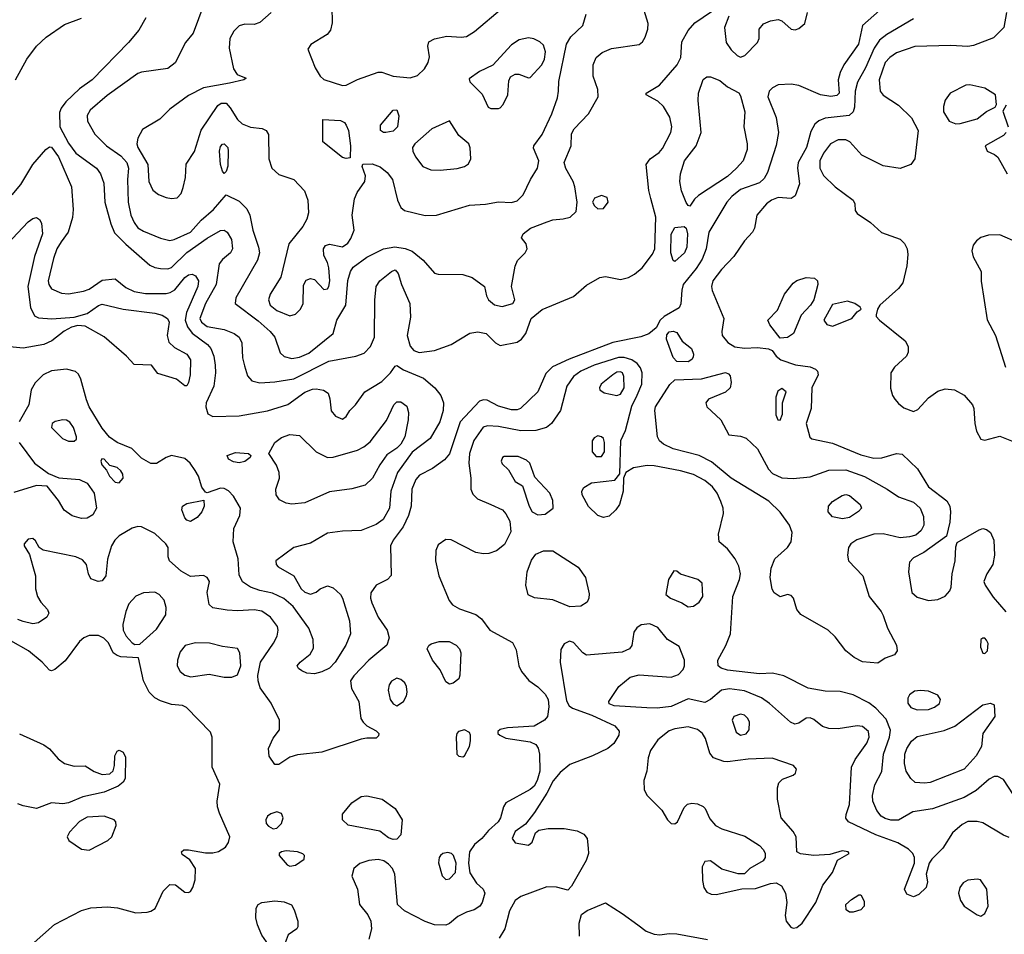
# Model space of a CAD drawing. Extents: x 1173029 to 1307123, y 522559 to 678521.
# Tile 364 of 623: x 1292916 to 1298159, y 550425 to 555296. Entities that reach past the tile are written whole.
import ezdxf

# ---------------------------------------------------------------- set-up
doc = ezdxf.new("R2010")
doc.units = 0

msp = doc.modelspace()

# ---------------------------------------------------------------- linework, layer by layer
at = {"layer": '0CON10XD'}
for points in [[(1293918.8, 555441.2), (1293840, 555225), (1293798, 555175), (1293743.4, 555066.6), (1293705, 555035.8), (1293565, 555016.7), (1293545, 555008.9), (1293381.7, 554891.7), (1293290.5, 554815), (1293275.5, 554785), (1293276.7, 554755), (1293315, 554685.6), (1293377.8, 554625), (1293455, 554571.3), (1293486, 554535), (1293494.7, 554505), (1293490, 554445), (1293493.3, 554325), (1293508.1, 554255), (1293525.2, 554215.2), (1293545, 554187.8), (1293575, 554169.1), (1293665, 554133.3), (1293715, 554120.4), (1293738, 554125), (1293825.4, 554165), (1293882.1, 554227.9), (1293947.3, 554285), (1294015, 554363.3), (1294085, 554329.2), (1294125, 554288), (1294140.9, 554255), (1294156.7, 554175), (1294187.1, 554085), (1294192.2, 554055), (1294182.3, 554015), (1294066.9, 553815), (1294062.9, 553785), (1294185, 553692.5), (1294250.4, 553635), (1294274.6, 553605), (1294302.1, 553522.1), (1294325, 553502.1), (1294365, 553491.8), (1294405, 553498.2), (1294455, 553519.6), (1294584.4, 553625), (1294604.4, 553695), (1294652.1, 553775), (1294662.4, 553907.6), (1294677.3, 553955), (1294692.4, 553977.6), (1294765, 554031.8), (1294853.6, 554076.4), (1294914.3, 554085.7), (1294967.8, 554077.8), (1295005, 554062.5), (1295065.2, 554015.2), (1295125, 553946), (1295145, 553940), (1295275, 553939.4), (1295325, 553922.9), (1295391.2, 553875), (1295402, 553825), (1295412.5, 553805), (1295445, 553776.7), (1295485, 553768.2), (1295541.2, 553785), (1295552.5, 553805), (1295535.6, 553875), (1295555, 553983.8), (1295567.3, 554012.7), (1295608, 554055), (1295618, 554075), (1295612.7, 554102.7), (1295588.8, 554135), (1295596.2, 554155), (1295636.2, 554185), (1295725, 554220), (1295755, 554230.6), (1295810, 554235), (1295847.5, 554245), (1295880, 554275), (1295883.8, 554325), (1295872.2, 554405), (1295862.5, 554435), (1295823.7, 554503.7), (1295816.2, 554535), (1295852.2, 554625), (1295855, 554687.5), (1295868.6, 554715), (1295944.7, 554795.3), (1295995.6, 554885), (1295994.4, 554925), (1295969.5, 554995), (1295970, 555055), (1295985.6, 555095), (1296018.3, 555121.7), (1296067.4, 555142.6), (1296215, 555163.5), (1296232.8, 555177.2), (1296247.4, 555202.6), (1296260.5, 555245), (1296262.7, 555275), (1296241.9, 555345)], [(1294577.8, 555365), (1294580.3, 555279.7), (1294570.3, 555239.7), (1294553, 555217), (1294466.1, 555163.9), (1294450.7, 555139.3), (1294489.1, 555039.1), (1294515.8, 554995), (1294535, 554978.1), (1294635, 554946), (1294655, 554948), (1294715, 554977.5), (1294825, 555015.8), (1294845, 555015.7), (1294904.7, 554994.7), (1294995, 554986.2), (1295035, 554999.5), (1295072.2, 555035), (1295091.4, 555068.6), (1295097.6, 555097.6), (1295090, 555155), (1295095, 555178.8), (1295125.6, 555194.4), (1295191.2, 555208.8), (1295267.4, 555202.6), (1295295, 555206.7), (1295337, 555233), (1295485, 555358)], [(1292893.6, 554976.4), (1292954.5, 555085), (1293005, 555155.7), (1293057.1, 555202.9), (1293155, 555270.6), (1293245, 555304.4)], [(1293588.1, 555305), (1293549.5, 555240.5), (1293494.7, 555175.3), (1293301.5, 554975), (1293235, 554927.1), (1293160.7, 554859.3), (1293135.9, 554825), (1293128.5, 554801.5), (1293130, 554725), (1293175, 554638.5), (1293215, 554585.4), (1293324.4, 554505), (1293345.4, 554475), (1293363.8, 554425), (1293369.6, 554325), (1293401.9, 554208.1), (1293420.4, 554160.4), (1293480.3, 554100.3), (1293609.6, 553989.6), (1293635, 553976.2), (1293665, 553971.5), (1293705, 553970), (1293725, 553976.7), (1293805, 554056.7), (1293915, 554132.9), (1293985, 554172.9), (1294005, 554175.4), (1294021.5, 554165), (1294043.6, 554125), (1294048.9, 554075), (1294038.1, 554055), (1293995, 554019.6), (1293978.1, 553995), (1293961.9, 553885), (1293904.4, 553785), (1293875.2, 553705), (1293884.6, 553684.6), (1293915, 553661.9), (1294005.3, 553645.3), (1294058, 553625), (1294085, 553605.7), (1294098.5, 553575), (1294102.2, 553495), (1294112.7, 553452.7), (1294129.4, 553399.4), (1294152.5, 553372.5), (1294195, 553362.5), (1294275, 553366.8), (1294375, 553383.7), (1294561.7, 553478.3), (1294706.7, 553505), (1294749.5, 553520.5), (1294784.6, 553555.4), (1294804.6, 553605.4), (1294806.9, 553803.1), (1294814.5, 553875), (1294834.3, 553905), (1294895, 553955.8), (1294915, 553964), (1294931.9, 553945), (1294948.4, 553885), (1294994.2, 553785), (1294997.3, 553712.7), (1294978.7, 553615), (1294995, 553557.8), (1295015, 553533.8), (1295043, 553523), (1295125, 553534.6), (1295213.9, 553566.1), (1295313.8, 553626.2), (1295355, 553634.5), (1295400, 553625), (1295449.2, 553575), (1295475, 553560.6), (1295565, 553578.2), (1295588.9, 553595), (1295610.5, 553625), (1295639.1, 553705), (1295697.6, 553752.4), (1295865, 553822.5), (1295935, 553881.5), (1296005, 553923.8), (1296035, 553929.2), (1296115, 553911.9), (1296157.3, 553922.7), (1296189.5, 553940.5), (1296230.5, 553975), (1296285, 554047.1), (1296298, 554075), (1296303.8, 554245), (1296276.8, 554343.2), (1296265.8, 554385.8), (1296252.7, 554525), (1296272.5, 554555), (1296320.8, 554589.2), (1296339.3, 554610.7), (1296384.1, 554695), (1296389.1, 554725), (1296377.3, 554777.3), (1296344.4, 554834.4), (1296315, 554861.8), (1296252, 554895), (1296251.2, 554905), (1296323.3, 554946.7), (1296417.9, 555055), (1296436.9, 555095), (1296442.3, 555177.7), (1296475, 555238.6), (1296510.6, 555279.4), (1296599.7, 555340.3)], [(1294255.7, 555335), (1294195, 555280.5), (1294165, 555270), (1294115, 555271.9), (1294085, 555262.9), (1294055.9, 555234.1), (1294035.3, 555195), (1294030.5, 555145), (1294053.5, 555033.5), (1294074.2, 555004.2), (1294122.5, 554985), (1294110, 554975), (1294032.7, 554957.3), (1293895, 554933.5), (1293815, 554893.1), (1293715, 554820), (1293662.9, 554767.1), (1293569.5, 554710.5), (1293545.3, 554664.7), (1293540.3, 554635), (1293545, 554614.5), (1293598.9, 554525), (1293604, 554435), (1293625, 554388.1), (1293655, 554365.6), (1293695, 554349.4), (1293725, 554342.9), (1293755, 554348), (1293775, 554370), (1293786.8, 554403.2), (1293798.1, 554455), (1293802.6, 554527.4), (1293846.2, 554593.8), (1293882.6, 554707.4), (1293971.2, 554838.8), (1293988.3, 554851.7), (1294015, 554850.6), (1294037.2, 554827.2), (1294075, 554764.3), (1294100.5, 554740.5), (1294145, 554723.5), (1294206.3, 554716.3), (1294228.8, 554705), (1294241.2, 554685), (1294242.5, 554555), (1294258, 554505), (1294295, 554472), (1294375, 554445.8), (1294432.5, 554385), (1294450, 554335), (1294453, 554267), (1294445, 554233.3), (1294423.1, 554195), (1294348.3, 554101.7), (1294305.6, 553925), (1294249.6, 553835), (1294240.4, 553805), (1294250, 553775), (1294285, 553747.2), (1294355, 553718.5), (1294385, 553727.9), (1294410.8, 553755), (1294425.4, 553785), (1294427.4, 553882.6), (1294441.8, 553908.2), (1294465, 553916.9), (1294485, 553913.1), (1294535, 553858.6), (1294555, 553862.9), (1294561.8, 553875), (1294568.1, 553905), (1294562.3, 553975), (1294555, 554003.8), (1294535, 554040), (1294534, 554076), (1294545, 554093.1), (1294565, 554100.5), (1294635, 554085.5), (1294663.7, 554106.3), (1294680.1, 554129.9), (1294696.8, 554175), (1294687.1, 554255), (1294698.1, 554341.9), (1294713.1, 554375), (1294753.6, 554435)], [(1297494.3, 555345), (1297404.2, 555265), (1297382.3, 555165), (1297305.3, 555054.7), (1297285.3, 555015), (1297275.4, 554975), (1297280.6, 554905), (1297266.9, 554893.1), (1297235, 554887.3), (1297181.2, 554895), (1297065, 554945.4), (1297025, 554953.2), (1296955, 554949.3), (1296925, 554933.8), (1296906.9, 554915), (1296899.6, 554885), (1296944.6, 554775), (1296957.3, 554695), (1296944.7, 554625.3), (1296898.3, 554481.7), (1296879.9, 554450.1), (1296855, 554427.1), (1296755, 554391.8), (1296707.7, 554355), (1296682.3, 554325), (1296585, 554163.8), (1296572.2, 554075), (1296550.1, 554019.9), (1296519.2, 553970.8), (1296449.3, 553885), (1296441.3, 553855), (1296437.5, 553782.5), (1296428.5, 553761.5), (1296347.1, 553715), (1296327.1, 553695), (1296305.6, 553654.4), (1296266.7, 553623.3), (1296223.1, 553606.9), (1296075, 553577.8), (1295842.1, 553487.9), (1295752.8, 553447.2), (1295717.6, 553412.4), (1295675, 553313.6), (1295582.9, 553225), (1295565, 553218.2), (1295535, 553218.8), (1295465, 553237.6), (1295405, 553270.3), (1295385, 553272.2), (1295365, 553265.3), (1295261.7, 553155), (1295205.2, 552984.8), (1295178.3, 552951.7), (1295113.5, 552906.5), (1295045, 552870), (1295025, 552847.5), (1295004.7, 552795), (1295000.3, 552705), (1294986.6, 552655), (1294957.3, 552595), (1294903.9, 552525), (1294889.6, 552495), (1294894.2, 552335.8), (1294874.4, 552315.6), (1294815, 552284.4), (1294786, 552244), (1294783.9, 552215), (1294791.2, 552191.2), (1294825.4, 552115), (1294872.9, 552045), (1294882.5, 552005), (1294871.2, 551965), (1294775.5, 551885), (1294695, 551802.7), (1294677.1, 551775), (1294682.7, 551735), (1294721.8, 551665), (1294733.3, 551575), (1294744.6, 551554.6), (1294765, 551535.7), (1294815, 551508.1), (1294827.5, 551495), (1294826.9, 551483.1), (1294815, 551470), (1294765, 551470.6), (1294735, 551464.5), (1294525, 551395.7), (1294395, 551381.4), (1294355, 551368.1), (1294295, 551329.4), (1294275, 551330), (1294244.7, 551374.7), (1294241.2, 551415), (1294265, 551470), (1294300, 551515), (1294300, 551565), (1294255.4, 551655.4), (1294197.1, 551737.1), (1294185.3, 551775), (1294184.2, 551804.2), (1294197.5, 551875), (1294266.7, 551975), (1294286.1, 552013.9), (1294292.7, 552045), (1294288.8, 552065), (1294251.9, 552115), (1294205, 552145.8), (1294165, 552152.9), (1294075, 552147.9), (1294021.3, 552151.3)], [(1294753.6, 554435), (1294757.1, 554465), (1294740, 554515), (1294743.8, 554526.2), (1294792.5, 554527.5), (1294835, 554513.1), (1294871.9, 554481.9), (1294901.1, 554445), (1294928.1, 554335), (1294946.2, 554295), (1294965, 554280), (1295075, 554252.5), (1295135, 554254.5), (1295312, 554308), (1295396.8, 554313.2), (1295465, 554325.6), (1295535, 554322.7), (1295565, 554330.9), (1295596.2, 554363.8), (1295635.5, 554445), (1295672.9, 554505), (1295680.4, 554545), (1295652, 554612), (1295653.1, 554625), (1295698.5, 554685), (1295750, 554795), (1295779.8, 554880.2), (1295785.8, 554915.8), (1295787.5, 554967.5), (1295827.8, 555165), (1295850, 555205), (1295914.4, 555265), (1295932, 555325)], [(1296693.1, 555315), (1296669.4, 555255), (1296678.5, 555175), (1296705.6, 555135), (1296737.1, 555105), (1296755, 555096.4), (1296777.5, 555105), (1296845.6, 555175), (1296853.1, 555195), (1296854.4, 555245), (1296876.6, 555273.4), (1296915, 555290.7), (1296955, 555296.1), (1296975, 555289.1), (1297025, 555246.2), (1297045, 555242.8), (1297065, 555249.6), (1297096.9, 555275), (1297110.6, 555335)], [(1298170.8, 555335), (1298156.1, 555253.9), (1298101.2, 555198.8), (1297995, 555158.5), (1297965, 555152.5), (1297875, 555159.3), (1297683.6, 555153.6), (1297585, 555118.9), (1297548.9, 555095), (1297525, 555068.1), (1297493.8, 554975), (1297498, 554915), (1297515, 554894), (1297595, 554840), (1297665, 554772.5), (1297700, 554705), (1297682.5, 554555), (1297661.2, 554525), (1297605, 554503.8), (1297515, 554517.1), (1297400, 554575), (1297336.2, 554645), (1297315, 554656.9), (1297275, 554656.1), (1297234.6, 554635), (1297195.8, 554585), (1297177.6, 554545), (1297177.6, 554505), (1297196.1, 554466.1), (1297257.9, 554405), (1297354, 554335), (1297363.8, 554315), (1297365, 554280), (1297375, 554263.3), (1297446.1, 554216.1), (1297505, 554162.5), (1297605, 554126.4), (1297627.1, 554105), (1297641.8, 554075), (1297645.4, 554045), (1297640, 553985), (1297618.2, 553895), (1297595.5, 553865), (1297495.8, 553775), (1297483.3, 553755), (1297476.2, 553725), (1297476.2, 553715), (1297494.2, 553695), (1297630.8, 553585), (1297648.1, 553555), (1297647.8, 553525), (1297638.5, 553505), (1297573.8, 553445), (1297554.6, 553415), (1297553.9, 553333.9), (1297563.5, 553295), (1297575.6, 553275), (1297595, 553251.4), (1297625, 553228.9), (1297675, 553209.6), (1297699.4, 553220.6), (1297755, 553282.5), (1297805, 553316.9), (1297845, 553330), (1297895, 553325.5), (1297945, 553295.7), (1297989.2, 553245), (1297997.1, 553225), (1298002.2, 553145), (1298011.9, 553105), (1298035, 553062.5), (1298055, 553057.5), (1298135, 553077.5), (1298215, 553046.7)], [(1297675, 555300), (1297533.8, 555216.2), (1297495, 555186.7), (1297466, 555144), (1297420, 555040), (1297377.2, 554962.8), (1297365.4, 554914.6), (1297360.7, 554829.3), (1297353.8, 554805), (1297333.7, 554786.3), (1297205, 554771.8), (1297172.4, 554757.6), (1297150.8, 554739.2), (1297129.5, 554700.5), (1297106.1, 554615), (1297061.3, 554535), (1297058.4, 554505), (1297068, 554422), (1297045, 554358), (1297025, 554343.8), (1296955, 554349.2), (1296919.2, 554335), (1296892.2, 554315), (1296840.8, 554255), (1296828.8, 554185), (1296818, 554165), (1296775, 554117.5), (1296719.3, 554035), (1296653.5, 553966.5), (1296606.9, 553905), (1296600, 553875), (1296603, 553853), (1296665.6, 553705), (1296654.5, 553635), (1296656.7, 553615), (1296686.1, 553576.1), (1296724.7, 553554.7), (1296775, 553547.5), (1296845, 553549.5), (1296903.8, 553543.8), (1296923.9, 553533.9), (1296943.8, 553505), (1296970, 553485), (1297047.2, 553457.2), (1297125, 553446.5), (1297153.1, 553435), (1297164.6, 553424.6), (1297167.3, 553405), (1297134.2, 553335), (1297130.8, 553225), (1297104, 553145), (1297123.6, 553073.6), (1297135, 553063.3), (1297245, 553041.2), (1297395, 552978.2), (1297465, 552961.5), (1297507.9, 552962.1), (1297585, 552985.5), (1297615, 552982.2), (1297696.9, 552905), (1297755, 552808.9), (1297854.1, 552734.1), (1297868.8, 552705), (1297872.1, 552675), (1297869.8, 552620.2), (1297851.2, 552545), (1297731.5, 552458.5), (1297675, 552430.8), (1297655, 552407.5), (1297648.5, 552355), (1297666.4, 552246.4), (1297695, 552220.6), (1297755, 552203.3), (1297805, 552208.6), (1297845, 552226.7), (1297870, 552255), (1297875.9, 552274.1), (1297881.4, 552345), (1297897.5, 552415), (1297900.5, 552489.5), (1297907.7, 552512.3), (1298025, 552579.4), (1298045, 552585.6), (1298065, 552581.4), (1298086, 552565), (1298104.2, 552525), (1298106.9, 552445), (1298098.6, 552395), (1298066, 552345), (1298051.2, 552305), (1298056.7, 552285), (1298100.9, 552220.9), (1298166.7, 552143.3)], [(1295425, 554822.5), (1295465, 554823.8), (1295475, 554826.7), (1295491.2, 554845), (1295516, 554895), (1295520.5, 554969.5), (1295528.8, 554991.2), (1295554.3, 555005.7), (1295574.2, 555005.8), (1295625, 554986.2), (1295635, 554988.8), (1295696.9, 555055), (1295711.2, 555085), (1295715.5, 555125.5), (1295705, 555160), (1295685, 555178.8), (1295654.1, 555194.1), (1295625, 555200), (1295575, 555188), (1295535, 555161.2), (1295435, 555053.3), (1295365, 555019.2), (1295309.3, 554980.7), (1295312.5, 554965), (1295378.8, 554898.8), (1295410.7, 554830.7), (1295425, 554822.5)], [(1296485, 554303.3), (1296475, 554306.7), (1296465, 554323.3), (1296440, 554385), (1296431.5, 554435), (1296434.6, 554475), (1296456.8, 554545), (1296517.8, 554625), (1296545.5, 554695), (1296529.5, 554865), (1296531.5, 554905), (1296555, 554978), (1296575, 554991.4), (1296595, 554991.4), (1296645, 554972.5), (1296685, 554938), (1296745, 554906), (1296755, 554891.2), (1296777.3, 554805), (1296772.5, 554725), (1296790.4, 554635), (1296790.4, 554605), (1296768.5, 554545), (1296733.1, 554505), (1296685, 554460.3), (1296530.7, 554359.3), (1296509.8, 554340.2), (1296485, 554303.3)], [(1297900.8, 554740.8), (1297925, 554744), (1298015, 554768.8), (1298065, 554806.7), (1298110, 554830), (1298117.5, 554845), (1298113.3, 554895), (1298055, 554932), (1297975, 554948.6), (1297955, 554947.1), (1297871.2, 554905), (1297845, 554867.5), (1297835.6, 554834.4), (1297835.7, 554805), (1297865, 554756), (1297900.8, 554740.8)], [(1298168.8, 554841.2), (1298150.7, 554809.3), (1298180, 554725)], [(1294865, 554694.4), (1294852.5, 554695), (1294838, 554705), (1294837.5, 554735), (1294905, 554813.8), (1294925, 554816.2), (1294934.3, 554784.3), (1294928.1, 554725), (1294905, 554702.9), (1294865, 554694.4)], [(1294655, 554556), (1294635, 554561.9), (1294530, 554645), (1294530, 554765), (1294625, 554759.4), (1294645, 554748.1), (1294654.5, 554735), (1294666.4, 554705), (1294678.2, 554625), (1294675, 554560), (1294655, 554556)], [(1295155, 554494.6), (1295246, 554504), (1295285, 554514.5), (1295305, 554529.2), (1295317.8, 554555), (1295315.6, 554614.4), (1295307.1, 554635), (1295255, 554680), (1295205, 554756.7), (1295110.6, 554715), (1295020.5, 554635), (1295007.5, 554615), (1295008.9, 554595), (1295023.1, 554565), (1295062.5, 554515), (1295105, 554496.4), (1295155, 554494.6)], [(1298170, 554695), (1298155, 554680), (1298057.5, 554625), (1298067.5, 554595), (1298107.7, 554577.7), (1298125, 554563.3), (1298174.3, 554475)], [(1294005, 554476.7), (1293995, 554490), (1293985.4, 554525), (1293980.6, 554595), (1293985, 554620), (1293995, 554632.5), (1294005, 554634.5), (1294023.8, 554615), (1294026.7, 554595), (1294023.6, 554516.4), (1294015, 554487.5), (1294005, 554476.7)], [(1292876.1, 554363.9), (1292922.1, 554417.9), (1292986.2, 554525), (1293055.4, 554605), (1293075, 554618.7), (1293085, 554616.7), (1293123.2, 554565), (1293192.1, 554405), (1293200.8, 554285), (1293197.7, 554242.3), (1293173.1, 554165), (1293136.9, 554113.1), (1293114, 554075), (1293095, 554024), (1293067.9, 553905), (1293070.9, 553885), (1293085, 553863.1), (1293138.9, 553838.9), (1293175, 553835.3), (1293255, 553849.5), (1293285, 553860.8), (1293355, 553908), (1293425, 553916.2), (1293480.6, 553870.6), (1293525, 553848.4), (1293585, 553838.6), (1293695, 553838.2), (1293717.7, 553842.3), (1293742.6, 553857.4), (1293795, 553923.2), (1293815, 553937.7), (1293835, 553940.9), (1293852, 553932), (1293867.6, 553905), (1293865.3, 553875.3), (1293803.2, 553736.8), (1293797.1, 553695), (1293810.1, 553660.1), (1293835, 553626), (1293915.8, 553565.8), (1293933.7, 553545), (1293949.6, 553505), (1293956.3, 553456.3), (1293958.9, 553415), (1293949.2, 553345), (1293909.2, 553255), (1293906.2, 553235), (1293917, 553197), (1293945, 553182.2), (1294085, 553186.9), (1294235, 553213.2), (1294344.1, 553245.9), (1294435, 553312.4), (1294475, 553329.1), (1294495, 553330.8), (1294533.3, 553323.3), (1294557.7, 553307.7), (1294567.7, 553277.7), (1294575, 553212.5), (1294597.5, 553185), (1294635, 553168.8), (1294655, 553183.3), (1294673.3, 553215), (1294703.3, 553245), (1294753.8, 553315), (1294845, 553368.5), (1294890.5, 553415), (1294915, 553450), (1294925, 553454), (1294960.6, 553430.6), (1295066.6, 553386.6), (1295125.8, 553335), (1295159.2, 553295), (1295172.9, 553255), (1295170.6, 553215), (1295153.5, 553155), (1295101.5, 553065), (1295005, 552992.8), (1294927.4, 552885), (1294892.6, 552785), (1294885.8, 552695), (1294850.8, 552635), (1294815, 552608.2), (1294734.5, 552575.5), (1294635, 552571.8), (1294555, 552561.1), (1294465, 552507.5), (1294375, 552484.4), (1294280, 552415), (1294280.8, 552395), (1294291.7, 552381.7), (1294375, 552334.2), (1294415.5, 552265.5), (1294435, 552248), (1294465, 552237.1), (1294495, 552247.1), (1294516, 552265), (1294555, 552280.6), (1294585, 552270), (1294624.2, 552235), (1294635.5, 552215), (1294672.2, 552095), (1294678.1, 552025), (1294651.9, 551965), (1294596.5, 551875), (1294565, 551841.8), (1294525, 551822.5), (1294485, 551812.2), (1294445.6, 551815.6), (1294417.9, 551827.9), (1294400.3, 551840.3), (1294393.8, 551855), (1294409.2, 551875), (1294463.1, 551916.9), (1294480.3, 551949.7), (1294478.6, 551995), (1294455.6, 552055), (1294371.5, 552171.5), (1294322.8, 552212.8), (1294262.2, 552242.2), (1294195, 552256.2), (1294145, 552273.8), (1294102, 552302), (1294085, 552340), (1294078.9, 552425), (1294053.1, 552515), (1294055.9, 552585.9), (1294087.5, 552655), (1294092.1, 552695), (1294055, 552758.9), (1294027.8, 552787.8), (1294005, 552799.7), (1293985, 552801.6), (1293915, 552776.7), (1293905, 552780), (1293886.5, 552806.5), (1293867.1, 552865), (1293850.4, 552895), (1293823.3, 552935), (1293795, 552958.9), (1293724.6, 552975.4), (1293696, 552965), (1293645, 552932.9), (1293615, 552932.5), (1293565, 552960.8), (1293513.1, 553013.1), (1293435.2, 553045.2), (1293393.6, 553073.6), (1293355, 553120.5), (1293286.2, 553235), (1293270.8, 553270.8), (1293242, 553382), (1293228.2, 553408.2), (1293212.5, 553422.5), (1293164.6, 553434.6), (1293085, 553426.1), (1293040, 553405), (1292997.7, 553362.3), (1292976.5, 553325), (1292963.6, 553245), (1292912.5, 553155)], [(1295995, 554288.8), (1296025, 554291.2), (1296050, 554325), (1296045, 554349.2), (1296015, 554358.9), (1295976.2, 554345), (1295966.2, 554325), (1295976.7, 554305), (1295995, 554288.8)], [(1292848.8, 554101.2), (1292960.9, 554219.1), (1292985, 554236.5), (1293005, 554242.2), (1293021.8, 554231.8), (1293032.6, 554212.6), (1293037.5, 554155), (1292994.8, 554035.2), (1292959.4, 553875), (1292973.3, 553763.3), (1292995, 553719.4), (1293015, 553708.9), (1293086.8, 553703.2), (1293205, 553712.5), (1293275, 553731.5), (1293335, 553773.2), (1293355, 553780.7), (1293466.7, 553755), (1293635, 553732.9), (1293675, 553722), (1293703.3, 553705), (1293711.2, 553685), (1293701.5, 553615), (1293709.1, 553579.1), (1293739.6, 553549.6), (1293805, 553514.3), (1293825.6, 553485), (1293824.3, 553405), (1293815.6, 553364.4), (1293805, 553346.7)], [(1296405, 554008), (1296395, 554013.8), (1296383.9, 554053.9), (1296385, 554154), (1296405, 554188.5), (1296455, 554193.8), (1296465.8, 554185.8), (1296471.4, 554155), (1296469.5, 554085), (1296455.6, 554055), (1296405, 554008)], [(1298233.1, 554106.9), (1298135, 554150), (1298075, 554149.1), (1298035, 554136.9), (1298011, 554119), (1297994, 554096), (1297985.8, 554065), (1297992.9, 554032.9), (1298035.7, 553955), (1298035.9, 553904.1), (1298067.3, 553697.3), (1298111.8, 553615), (1298165.5, 553445.5)], [(1296965, 553600), (1296910.3, 553670.3), (1296900.8, 553695), (1296950.9, 553749.1), (1296988.5, 553835), (1297035, 553893.3), (1297055, 553906.4), (1297105, 553923.1), (1297148.9, 553918.9), (1297164.3, 553905), (1297167.1, 553885), (1297145, 553803.3), (1297127.6, 553775), (1297078.1, 553721.9), (1297036, 553624), (1297005, 553604), (1296965, 553600)], [(1297245, 553664.4), (1297346.7, 553705), (1297375, 553740), (1297396.4, 553753.6), (1297392.5, 553765), (1297363.3, 553785), (1297325, 553796.5), (1297245, 553779.4), (1297198.6, 553695), (1297213.4, 553673.4), (1297245, 553664.4)], [(1293805, 553346.7), (1293795, 553346.7), (1293751.1, 553381.1), (1293652.2, 553412.2), (1293617, 553457), (1293525, 553460), (1293484.2, 553505), (1293365, 553607.5), (1293265, 553663.5), (1293225, 553666.9), (1293192.1, 553657.9), (1293153.1, 553636.9), (1293086, 553585), (1293045, 553566.4), (1292935, 553546.2), (1292863.3, 553553.3)], [(1296475, 553474.3), (1296415.8, 553475.8), (1296395, 553496.2), (1296360.8, 553595), (1296362.5, 553617.5), (1296375, 553633.8), (1296395, 553637.1), (1296415, 553630), (1296444.3, 553584.3), (1296493.1, 553545), (1296504.3, 553515), (1296501.9, 553498.1), (1296494.4, 553485.6), (1296475, 553474.3)], [(1298207.5, 551167.5), (1298155, 551250), (1298125.4, 551265.4), (1298105, 551265.6), (1298078, 551252), (1298009, 551191), (1297945.2, 551154.8), (1297776.7, 551093.3), (1297673.1, 551076.9), (1297595, 551032.9), (1297555, 551033.1), (1297525, 551041.5), (1297503.1, 551055), (1297480.5, 551085), (1297459.6, 551135), (1297457.5, 551165), (1297469.1, 551220.9), (1297507.6, 551292.4), (1297515.8, 551385), (1297548.4, 551475), (1297552.6, 551512.6), (1297530.9, 551570.9), (1297475, 551628.9), (1297438.5, 551658.5), (1297355, 551700.5), (1297285, 551718.5), (1297205, 551720.5), (1297115, 551736.2), (1296985, 551802.5), (1296925.5, 551815.5), (1296855, 551813.1), (1296685, 551832.9), (1296652.2, 551842.2), (1296635.5, 551855), (1296634.6, 551885), (1296676.5, 551963.5), (1296700.4, 552025), (1296714, 552225), (1296749.2, 552315), (1296754.6, 552345), (1296746.4, 552385), (1296725.3, 552425.3), (1296685, 552478.6), (1296641.2, 552515), (1296636.4, 552556.4), (1296663.7, 552666.3), (1296662.3, 552695), (1296650.3, 552729.7), (1296630.3, 552775), (1296605, 552807.8), (1296565, 552841.6), (1296504, 552874), (1296435, 552894.2), (1296295, 552920.4), (1296258, 552922), (1296185, 552909.2), (1296143.3, 552885), (1296131.2, 552855), (1296129.4, 552785), (1296110.6, 552715), (1296091.4, 552685), (1296055, 552651.9), (1296025, 552644.5), (1295995.4, 552655.4), (1295945, 552704.2), (1295911.8, 552765), (1295910, 552785), (1295920, 552805), (1295960.8, 552829.2), (1296085, 552844), (1296111.7, 552878.3), (1296118, 553055), (1296142, 553108), (1296175, 553238.1), (1296203.9, 553296.1), (1296228.2, 553355), (1296231.1, 553415), (1296222.1, 553442.1), (1296205, 553465.5), (1296175.7, 553485), (1296135, 553497.2), (1296105, 553496.7), (1295975, 553455.6), (1295905, 553424.2), (1295865.5, 553395), (1295830.4, 553345), (1295795.6, 553215), (1295748.6, 553145), (1295722, 553125), (1295665, 553107.5), (1295585, 553105.8), (1295465, 553128.8), (1295406.6, 553133.4), (1295383.9, 553126.1), (1295335, 553055.7), (1295311.2, 552985), (1295308, 552935), (1295318.5, 552855), (1295318.8, 552795), (1295329.2, 552769.2), (1295354.4, 552744.4), (1295425, 552714.2), (1295487.1, 552685), (1295505.3, 552665), (1295526.7, 552625), (1295530.5, 552569.5), (1295498.2, 552501.8), (1295455, 552467.5), (1295415, 552453.6), (1295385, 552450.9), (1295345, 552459.1), (1295214.1, 552525.9), (1295185, 552528.1), (1295145, 552500), (1295131.5, 552468.5), (1295129.6, 552415), (1295148.7, 552335), (1295202.6, 552202.6), (1295220.6, 552180.6), (1295258, 552158), (1295345, 552129.2), (1295375.5, 552105.5), (1295419.2, 552045), (1295539.5, 551979.5), (1295560.3, 551940.3), (1295574.3, 551855.7), (1295588.9, 551825), (1295626.5, 551776.5), (1295675, 551743.5), (1295714.1, 551704.1), (1295729.6, 551675), (1295733.6, 551636.4), (1295726.7, 551585), (1295710.8, 551565), (1295655, 551533.5), (1295514.3, 551525.7), (1295474.1, 551515.9), (1295462.5, 551505), (1295462.5, 551495), (1295473.3, 551485), (1295505, 551469.2), (1295635, 551450), (1295665, 551435.8), (1295677.3, 551417.3), (1295684.7, 551384.7), (1295686.1, 551295), (1295671.4, 551245), (1295655.3, 551215), (1295635, 551197.2), (1295504.6, 551125.4), (1295491.4, 551105), (1295475.8, 551045.8), (1295464.4, 551025), (1295412.4, 550977.6), (1295377.1, 550935), (1295337, 550903), (1295311.4, 550865), (1295305.6, 550805), (1295313.4, 550753.4), (1295348.3, 550698.3), (1295384.2, 550665), (1295392.5, 550645), (1295378.1, 550595), (1295365.4, 550574.6), (1295336.2, 550555), (1295295, 550542.9)], [(1296095, 553294.6), (1296115, 553301.2), (1296135.7, 553335), (1296133.4, 553395), (1296126, 553415), (1296115, 553421.3), (1296095, 553418.4), (1296074.4, 553405), (1296013.1, 553355), (1296002.9, 553335), (1296005.7, 553325), (1296028.2, 553308.2), (1296095, 553294.6)], [(1297485, 551870), (1297405, 551875.6), (1297359.4, 551899.4), (1297315, 551934.3), (1297258.8, 552008.8), (1297221.1, 552045), (1297075, 552128.2), (1297054.5, 552155), (1297037.5, 552215), (1297025, 552230), (1297004.2, 552235.8), (1296965, 552222.5), (1296934.1, 552244.1), (1296922.5, 552262.5), (1296911.9, 552325), (1296918.5, 552375), (1296937.5, 552425), (1297004.4, 552485), (1297023.5, 552515), (1297030, 552565), (1297014.6, 552605), (1296965, 552673.5), (1296905, 552731.5), (1296705, 552853.6), (1296600.8, 552940.8), (1296535, 552975.5), (1296395, 553010.9), (1296344.8, 553034.8), (1296322.8, 553052.8), (1296312.9, 553075), (1296298.8, 553215), (1296302.3, 553235), (1296377.4, 553352.6), (1296405, 553377.5), (1296547, 553383), (1296675, 553416.9), (1296690.3, 553410.3), (1296698.8, 553398.8), (1296704.2, 553364.2), (1296700, 553335), (1296675, 553312.9), (1296584.4, 553275.6), (1296570, 553255), (1296574.5, 553234.5), (1296650, 553165), (1296692.5, 553085), (1296755, 553078.9), (1296785, 553066.7), (1296845, 553011.4), (1296902.8, 552902.8), (1296925, 552878.5), (1296975, 552856.2), (1297035, 552852.7), (1297125, 552860.7), (1297225, 552897.3), (1297315, 552898.8), (1297415, 552862.5), (1297536.3, 552796.3), (1297595.3, 552755.3), (1297675, 552726.1), (1297711.8, 552695), (1297729.6, 552649.6), (1297730.8, 552605), (1297716.9, 552575), (1297688.4, 552551.6), (1297655, 552541.4), (1297605, 552536.9), (1297515, 552558.9), (1297465, 552556.8), (1297373.2, 552526.8), (1297342.5, 552505), (1297329.5, 552485), (1297324.5, 552445), (1297329.5, 552415), (1297405.2, 552335.2), (1297439.1, 552225), (1297504.4, 552145), (1297515, 552123.3), (1297537.1, 552055), (1297586, 551965), (1297588.8, 551935), (1297575, 551913.3), (1297525, 551896.7), (1297485, 551870)], [(1296965, 553162.5), (1296978.8, 553195), (1296978.8, 553255), (1296997.5, 553315), (1296975, 553332.5), (1296952.7, 553317.3), (1296942, 553285), (1296942.3, 553192.3), (1296953.3, 553165), (1296965, 553162.5)], [(1294365, 552716.2), (1294335, 552720.5), (1294299.8, 552739.8), (1294281.9, 552765), (1294280.6, 552795), (1294300, 552855), (1294297.9, 552885), (1294283.7, 552923.7), (1294242.5, 552985), (1294274, 553045), (1294309.2, 553070.8), (1294355, 553086.7), (1294405, 553080.9), (1294495.3, 552995.3), (1294555, 552964.4), (1294585, 552966.5), (1294715, 553003.8), (1294748.9, 553021.1), (1294781.5, 553048.5), (1294869.3, 553160.7), (1294907.5, 553245), (1294925, 553261.1), (1294945, 553260.6), (1294977.2, 553237.2), (1294985.6, 553205), (1294984.4, 553165), (1294966.2, 553075), (1294945, 553034.7), (1294925, 553013.7), (1294870.5, 552979.5), (1294833.7, 552926.3), (1294794.6, 552855), (1294755, 552817.3), (1294685, 552796.9), (1294565, 552782.3), (1294435, 552723.8), (1294365, 552716.2)], [(1293175, 553051.4), (1293205, 553052), (1293218.3, 553061.7), (1293218.8, 553075), (1293202.9, 553125), (1293182.8, 553152.8), (1293165, 553163.3), (1293145, 553165.5), (1293105, 553155.6), (1293088, 553145), (1293084.5, 553124.5), (1293143.8, 553065), (1293175, 553051.4)], [(1296015, 552970.6), (1296029.5, 552995), (1296029.5, 553045), (1296024.2, 553065), (1296015, 553074.2), (1295995, 553079.2), (1295975, 553068.8), (1295965, 553052.5), (1295964.3, 552995), (1295985, 552970.6), (1296015, 552970.6)], [(1292913.8, 553045), (1292994.7, 552934.7), (1293069.1, 552879.1), (1293125, 552856), (1293235, 552847.3), (1293275, 552827.3), (1293313.2, 552775), (1293325.6, 552695), (1293305, 552660), (1293275, 552642.2), (1293245, 552640.5), (1293195, 552653.5), (1293153.3, 552683.3), (1293122.9, 552735), (1293062.5, 552812.5), (1293005, 552815.6), (1292885, 552777.5)], [(1293445, 552830.4), (1293465.9, 552855), (1293464.6, 552875), (1293455, 552893.1), (1293435, 552910.5), (1293395, 552921.2), (1293366, 552955), (1293353.1, 552956.9), (1293348, 552945), (1293353.9, 552926.1), (1293377.3, 552897.3), (1293393.3, 552865), (1293423.8, 552833.8), (1293445, 552830.4)], [(1294085, 552936), (1294055, 552942), (1294027.5, 552955), (1294020, 552975), (1294065, 552990.8), (1294135, 552986.2), (1294147.5, 552975), (1294143.3, 552965), (1294115, 552944), (1294085, 552936)], [(1295675, 552658.9), (1295715, 552663.1), (1295757.1, 552695), (1295755.6, 552735), (1295739.2, 552775), (1295659.5, 552859.5), (1295633.3, 552935), (1295615, 552951.2), (1295569.7, 552969.7), (1295495, 552970), (1295486.7, 552965), (1295479.2, 552945), (1295485, 552930), (1295518.8, 552898.8), (1295555, 552836.7), (1295593.6, 552813.6), (1295629.1, 552705), (1295645, 552675.8), (1295675, 552658.9)], [(1293825, 552624.2), (1293805, 552631.2), (1293795, 552643.3), (1293779.2, 552685), (1293782.5, 552705), (1293805, 552719.4), (1293896.7, 552736.7), (1293898, 552705), (1293885.8, 552675), (1293860, 552645), (1293825, 552624.2)], [(1297297.4, 552637.4), (1297245, 552648.6), (1297221.9, 552675), (1297222.9, 552705), (1297245, 552729.4), (1297295, 552761.4), (1297315, 552767.8), (1297335, 552762.5), (1297392.5, 552715), (1297398.6, 552695), (1297383.7, 552676.3), (1297335, 552644.5), (1297297.4, 552637.4)], [(1294021.3, 552151.3), (1293945, 552163.8), (1293925, 552182.5), (1293913.8, 552245), (1293925.8, 552304.2), (1293915, 552326.2), (1293895, 552335.8), (1293825, 552330.6), (1293775, 552358.5), (1293714.4, 552415), (1293707.1, 552435), (1293705.6, 552485), (1293694.4, 552505), (1293635, 552560.5), (1293565, 552595.5), (1293545, 552597.3), (1293515, 552588.8), (1293445, 552547.5), (1293421.6, 552525), (1293405.3, 552495), (1293383.6, 552423.6), (1293375, 552333.8), (1293355, 552307.8), (1293333.6, 552303.6), (1293295, 552318.8), (1293282.5, 552345), (1293272, 552395), (1293249.4, 552419.4), (1293215, 552435.4), (1293041.3, 552471.3), (1293018.8, 552485), (1293000.5, 552520.5), (1292985, 552533.3), (1292961.2, 552528.8), (1292940, 552505), (1292940, 552495), (1292968.8, 552448.8), (1292986, 552384), (1292999.4, 552335), (1293000.6, 552265), (1293010, 552225), (1293027.8, 552195), (1293064.3, 552155), (1293071.4, 552135), (1293060.8, 552115), (1293016.7, 552083.3), (1292985, 552079.6), (1292935, 552090.4), (1292905, 552101.8)], [(1295845, 552168.9), (1295755, 552206.2), (1295656.7, 552216.7), (1295623.2, 552233.2), (1295611.1, 552285), (1295618.8, 552355), (1295641.9, 552418.1), (1295665, 552449.2), (1295705, 552466.7), (1295755, 552467.5), (1295889.7, 552379.7), (1295928.6, 552325), (1295948.7, 552238.7), (1295946.7, 552215), (1295937.1, 552195), (1295905, 552173.1), (1295845, 552168.9)], [(1296475, 552170), (1296505, 552172), (1296534, 552195), (1296554, 552225), (1296550, 552295), (1296527.5, 552315), (1296435, 552343.3), (1296415, 552360), (1296399.3, 552360.7), (1296371.2, 552315), (1296357.5, 552235), (1296382.5, 552215), (1296441.3, 552191.3), (1296475, 552170)], [(1293528.3, 551968.3), (1293555, 551970), (1293645, 552050), (1293693.6, 552126.4), (1293695.6, 552165), (1293684.3, 552205), (1293658.6, 552235), (1293635, 552247.3), (1293575, 552243.5), (1293533.8, 552226.2), (1293497.1, 552185), (1293480.6, 552145), (1293464.2, 552075), (1293466.2, 552045), (1293482.7, 552012.7), (1293515, 551977.5), (1293528.3, 551968.3)], [(1298185, 550941.4), (1298155, 550953.3), (1298045, 551018.9), (1298015, 551026.2), (1297965, 551026.2), (1297935, 551010.9), (1297883.5, 550965), (1297832, 550885), (1297773.3, 550825), (1297760, 550805), (1297744.1, 550745.9), (1297750, 550705), (1297744, 550675), (1297705, 550637.1), (1297675, 550625.7), (1297639.7, 550639.7), (1297627.5, 550665), (1297680.8, 550805), (1297680.8, 550835), (1297671.4, 550855), (1297648.5, 550878.5), (1297592.2, 550912.2), (1297475.5, 550955.5), (1297329.2, 551025), (1297314.6, 551044.6), (1297316.4, 551063.6), (1297335, 551117.5), (1297345.2, 551315), (1297364.5, 551355.5), (1297427.5, 551442.5), (1297440.3, 551475), (1297436.6, 551505), (1297405, 551532.9), (1297375, 551535.9), (1297275, 551519.5), (1297225, 551522.2), (1297191.5, 551531.5), (1297145, 551569.2), (1297125, 551578.1), (1297105, 551575.6), (1297065, 551550), (1297044.4, 551544.4), (1297020, 551555), (1296909.1, 551655), (1296865.5, 551685.5), (1296775, 551722.4), (1296695, 551732.8), (1296654, 551726), (1296595, 551675.4), (1296565, 551660), (1296475, 551679.4), (1296385, 551638.5), (1296309.8, 551630.2), (1296255, 551631.9), (1296081.7, 551641.7), (1296055, 551652.5), (1296053.3, 551665), (1296105.7, 551744.3), (1296166.7, 551795), (1296215, 551806.9), (1296385.5, 551795.5), (1296425, 551808.9), (1296448.9, 551835), (1296455.6, 551855), (1296455.5, 551885.5), (1296428.1, 551958.1), (1296365, 551996), (1296315, 552060), (1296271.7, 552078.3), (1296226.1, 552073.9), (1296202.3, 552057.7), (1296186.1, 552033.9), (1296175, 551962.5), (1296162.5, 551945), (1296125, 551927.5), (1295935, 551912.2), (1295913.9, 551923.9), (1295865, 551979.1), (1295844.1, 551985.9), (1295815, 551972.7), (1295797.1, 551942.9), (1295793.3, 551875), (1295828.3, 551668.3), (1295842.3, 551642.3), (1295859.1, 551629.1), (1295962.8, 551592.8), (1296085, 551536), (1296107.9, 551507.9), (1296107.1, 551485), (1296079.3, 551440.7), (1296048, 551415), (1295966, 551375), (1295845, 551330), (1295793.4, 551286.6), (1295756.9, 551243.1), (1295723.4, 551176.6), (1295656.5, 551073.5), (1295608.6, 551011.4), (1295555, 550973.5), (1295538.7, 550935), (1295555, 550912.3), (1295625, 550900.8), (1295644.3, 550915.7), (1295662, 550965), (1295680.5, 550979.5), (1295730.3, 550989.7), (1295815, 550989.4), (1295885, 550976.9), (1295919.3, 550959.3), (1295937.5, 550935), (1295943.4, 550883.4), (1295944.3, 550855), (1295931.7, 550818.3), (1295855, 550682.5), (1295835, 550661.2), (1295775, 550675.8), (1295722.3, 550677.7), (1295585, 550626.7), (1295555, 550605.6), (1295525, 550550), (1295498.9, 550455), (1295470, 550405)], [(1292915, 550313.3), (1293101.5, 550478.5), (1293245, 550552.7), (1293295, 550566.4), (1293382.6, 550572.6), (1293436.6, 550566.6), (1293535, 550540), (1293595, 550542.9), (1293615, 550548), (1293636.4, 550563.6), (1293679.4, 550655), (1293715, 550690.6), (1293745, 550689.2), (1293795, 550650), (1293815, 550648), (1293825, 550653.3), (1293838.1, 550675), (1293849.5, 550715), (1293851.9, 550775), (1293821.2, 550821.2), (1293780.7, 550850.7), (1293777.5, 550865), (1293790, 550875), (1293813.9, 550876.1), (1293905, 550860), (1293945, 550859.4), (1293975, 550865.8), (1294011.2, 550888.8), (1294028, 550915), (1294034, 550945), (1293980.2, 551070.2), (1293969.2, 551105), (1293967.9, 551135), (1293980.9, 551225), (1293940, 551315), (1293940, 551475), (1293932.7, 551502.7), (1293803.2, 551633.2), (1293783, 551643), (1293725, 551648.6), (1293665, 551669.2), (1293636.2, 551685), (1293605, 551714), (1293574.3, 551775), (1293548.3, 551898.3), (1293455, 551903.8), (1293435, 551910), (1293413.3, 551925), (1293388.3, 551978.3), (1293363, 552003), (1293335.9, 552015.9), (1293285, 552017.1), (1293258, 552005), (1293235, 551984.4), (1293158, 551882), (1293103.3, 551835), (1293085, 551828), (1293075, 551831.2), (1293035.8, 551875), (1292961.9, 551935), (1292867.9, 551987.9)], [(1298055, 551920), (1298070, 551935), (1298073.6, 551973.6), (1298065, 551992.5), (1298055, 552002.5), (1298045, 552002.5), (1298034, 551996), (1298032.5, 551955), (1298045, 551922.5), (1298055, 551920)], [(1294045, 551794.3), (1294075, 551808), (1294093.8, 551855), (1294088.9, 551925), (1294075, 551947.5), (1293995, 551957.3), (1293926.6, 551976.6), (1293851.7, 551978.3), (1293797.2, 551962.8), (1293770.2, 551929.8), (1293755.5, 551885), (1293754.5, 551855), (1293770.6, 551825), (1293795.4, 551805.4), (1293827.4, 551797.4), (1293925, 551811.3), (1294005, 551794.4), (1294045, 551794.3)], [(1295205, 551757.8), (1295185, 551770.6), (1295154.6, 551834.6), (1295114.5, 551884.5), (1295086.2, 551945), (1295095, 551963.3), (1295107.3, 551972.7), (1295150, 551985), (1295203.8, 551983.8), (1295240.8, 551965), (1295258.6, 551945), (1295264.3, 551925), (1295260, 551805), (1295254, 551785), (1295225, 551763.3), (1295205, 551757.8)], [(1294925, 551642.9), (1294960, 551665), (1294976, 551695), (1294979.2, 551715), (1294975.7, 551745.7), (1294966, 551765), (1294945, 551782.9), (1294925, 551789.5), (1294895, 551774), (1294883.8, 551753.8), (1294878.6, 551725), (1294888.6, 551675), (1294905, 551652.5), (1294925, 551642.9)], [(1297695, 551620.5), (1297755, 551622.7), (1297788, 551635), (1297814.2, 551655), (1297820, 551675), (1297805, 551698.6), (1297755, 551719.5), (1297713.7, 551723.7), (1297680.5, 551719.5), (1297655, 551700), (1297646.3, 551683.7), (1297645.5, 551655.5), (1297662.4, 551632.4), (1297695, 551620.5)], [(1297735, 551230), (1297685, 551234.5), (1297660.9, 551255), (1297636.2, 551295), (1297627.5, 551335), (1297629.6, 551385), (1297640, 551415), (1297665, 551454.5), (1297695, 551478.5), (1297838.9, 551511.1), (1297895.7, 551534.3), (1298045, 551648.1), (1298085.8, 551655.8), (1298105, 551647.5), (1298108.1, 551585), (1298044.6, 551495.4), (1298038.5, 551425), (1298009.2, 551375), (1297945, 551304.5), (1297765, 551234.5), (1297735, 551230)], [(1296755, 551486.2), (1296785, 551493.3), (1296800, 551515), (1296802, 551555), (1296794.3, 551575), (1296775, 551592.2), (1296755, 551598.2), (1296718.8, 551585), (1296710, 551565), (1296731.2, 551501.2), (1296755, 551486.2)], [(1297035, 550458.2), (1297055, 550461.1), (1297082.7, 550485), (1297155, 550595.5), (1297193.3, 550686.7), (1297243.8, 550755), (1297270.3, 550819.7), (1297332.5, 550855), (1297327.5, 550865), (1297295, 550870), (1297230, 550850), (1297145.4, 550844.6), (1297073.4, 550853.4), (1297053.8, 550865), (1297051.3, 550945), (1297035, 550972.5), (1296970.6, 551045), (1296951.1, 551145), (1296951.1, 551205), (1296958.7, 551231.3), (1296978.7, 551251.3), (1297035, 551272.2), (1297047.1, 551282.9), (1297053.5, 551305), (1297037.1, 551325), (1296923, 551363), (1296795, 551358.9), (1296685, 551343.3), (1296665.5, 551345.5), (1296611.2, 551365), (1296590.8, 551390.8), (1296568.9, 551468.9), (1296552.2, 551495), (1296526.2, 551516.2), (1296475, 551530.8), (1296405, 551519.5), (1296375, 551508.4), (1296315, 551461.8), (1296274.6, 551405), (1296263.5, 551365), (1296256, 551295), (1296240, 551245), (1296241.2, 551195), (1296256.7, 551165), (1296336.2, 551086.2), (1296365.7, 551035), (1296385, 551015.7), (1296405, 551014.4), (1296418.1, 551025), (1296455, 551101.2), (1296472, 551118), (1296495, 551124.3), (1296525, 551120), (1296555, 551106.7), (1296566.7, 551095), (1296590.3, 551040.3), (1296621.2, 551005), (1296655, 550987.8), (1296777.3, 550947.3), (1296855, 550898.1), (1296876.7, 550875), (1296885.6, 550855), (1296885.7, 550835), (1296875, 550816.2), (1296804.5, 550775.5), (1296775, 550746.7), (1296742.5, 550747.5), (1296655, 550772), (1296595, 550816), (1296565, 550813.3), (1296550, 550785), (1296552.4, 550712.4), (1296559.2, 550675), (1296575, 550650), (1296598.3, 550638.3), (1296625, 550638.1), (1296762.3, 550667.7), (1296835, 550670), (1296915, 550696), (1296945, 550700), (1296973.2, 550683.2), (1296994.5, 550644.5), (1297000.4, 550595), (1296993.2, 550525), (1296997.1, 550495), (1297023, 550463), (1297035, 550458.2)], [(1292915, 551493.3), (1293044.4, 551434.4), (1293073.8, 551413.8), (1293120.6, 551360.6), (1293155, 551334.5), (1293205, 551321.1), (1293265, 551322.5), (1293312.1, 551292.1), (1293355, 551277.1), (1293395, 551280), (1293414, 551296), (1293421.2, 551325), (1293422, 551375), (1293435, 551400), (1293445, 551406.7), (1293467.5, 551395), (1293479.3, 551369.3), (1293476.7, 551255), (1293466.2, 551235), (1293440, 551215), (1293365, 551182.3), (1293252.2, 551157.8), (1293175, 551125.6), (1293145, 551120.5), (1293085, 551125.6), (1293005, 551096.2), (1292935, 551108.9), (1292905, 551120.8)], [(1295275, 551371.2), (1295285, 551376.7), (1295311.2, 551425), (1295316.2, 551455), (1295316.7, 551485), (1295310.7, 551500.7), (1295285, 551513.8), (1295252.5, 551505), (1295243.3, 551495), (1295240, 551475), (1295243.3, 551385), (1295255, 551373.3), (1295275, 551371.2)], [(1294905, 550930.5), (1294879.3, 550939.3), (1294833.9, 550973.9), (1294665, 551007.1), (1294634.2, 551035), (1294634.3, 551065), (1294684, 551125), (1294735, 551158.6), (1294765, 551162.9), (1294845.6, 551145.6), (1294916.2, 551095), (1294952, 551035), (1294945.6, 550955), (1294925, 550932.2), (1294905, 550930.5)], [(1294265, 550987.5), (1294285, 550990), (1294310.6, 551015), (1294318.6, 551045), (1294309.4, 551069.4), (1294285, 551077.1), (1294252.4, 551067.6), (1294236.2, 551055), (1294226.2, 551035), (1294228.8, 551015), (1294240.9, 551000.9), (1294265, 550987.5)], [(1293285, 550873.1), (1293384.4, 550925), (1293406.7, 550945), (1293430, 551005), (1293427.5, 551025), (1293418, 551035), (1293365, 551055.3), (1293275, 551049.2), (1293233.6, 551026.4), (1293181.2, 550968.8), (1293169.1, 550945), (1293178.2, 550925), (1293245, 550879.6), (1293285, 550873.1)], [(1294355, 550788), (1294385, 550794), (1294430, 550825), (1294433.3, 550845), (1294424.1, 550854.1), (1294395, 550864.2), (1294335, 550869.2), (1294310, 550865), (1294297.5, 550855), (1294297.5, 550845), (1294340, 550795), (1294355, 550788)], [(1295185, 550717.5), (1295205, 550720), (1295236.2, 550755), (1295240, 550805), (1295226.2, 550845), (1295215, 550855.8), (1295195, 550860.6), (1295170, 550855), (1295156.2, 550845), (1295148.8, 550835), (1295146.1, 550806.1), (1295166.4, 550736.4), (1295185, 550717.5)], [(1295295, 550542.9), (1295249.1, 550520.9), (1295205, 550482.9), (1295185.6, 550474.4), (1295125, 550475.6), (1295075, 550493.3), (1294965, 550551.1), (1294927.5, 550585), (1294913.9, 550745), (1294901.1, 550775), (1294879.6, 550799.6), (1294855, 550816.4), (1294825, 550824.2), (1294775, 550818.6), (1294727.6, 550802.4), (1294695.5, 550775), (1294684.6, 550735), (1294714.4, 550665), (1294725.8, 550585), (1294769.5, 550529.5), (1294785.4, 550495), (1294789.6, 550455), (1294775, 550400)], [(1298035, 550522.5), (1298055, 550535.8), (1298072.9, 550575), (1298065.5, 550665), (1298033.3, 550715), (1298015, 550719.4), (1297965, 550713.6), (1297940.8, 550699.2), (1297922.5, 550675), (1297916.2, 550645), (1297925.4, 550605.4), (1297945.5, 550575.5), (1298015, 550528.6), (1298035, 550522.5)], [(1294305, 550292.5), (1294265, 550293.3), (1294236.7, 550315), (1294230, 550385), (1294205, 550420), (1294181.4, 550475), (1294173.2, 550513.2), (1294174.4, 550565), (1294185.5, 550584.5), (1294205, 550594.4), (1294275, 550603.6), (1294325, 550598.5), (1294362.4, 550582.4), (1294377.5, 550555), (1294396.2, 550495), (1294397.5, 550465), (1294392.5, 550455), (1294345, 550422.5), (1294323.8, 550365), (1294333.8, 550315), (1294330, 550305), (1294305, 550292.5)], [(1295896.5, 550415), (1295894.7, 550485.3), (1295908.5, 550531.5), (1295937.3, 550552.7), (1296035, 550592.5), (1296125, 550536.2), (1296206.9, 550475), (1296251.7, 550441.7), (1296295, 550426.5), (1296325, 550422.5), (1296375, 550430.5), (1296415, 550428.2), (1296578.1, 550398.1)], [(1297335, 550542.5), (1297317.5, 550555), (1297316.2, 550585), (1297345, 550611.2), (1297385, 550636.2), (1297395, 550636.2), (1297412.2, 550602.2), (1297412.5, 550575), (1297395, 550556), (1297355, 550543.8), (1297335, 550542.5)]]:
    msp.add_lwpolyline(points, dxfattribs=at)

doc.saveas('drawing.dxf')
